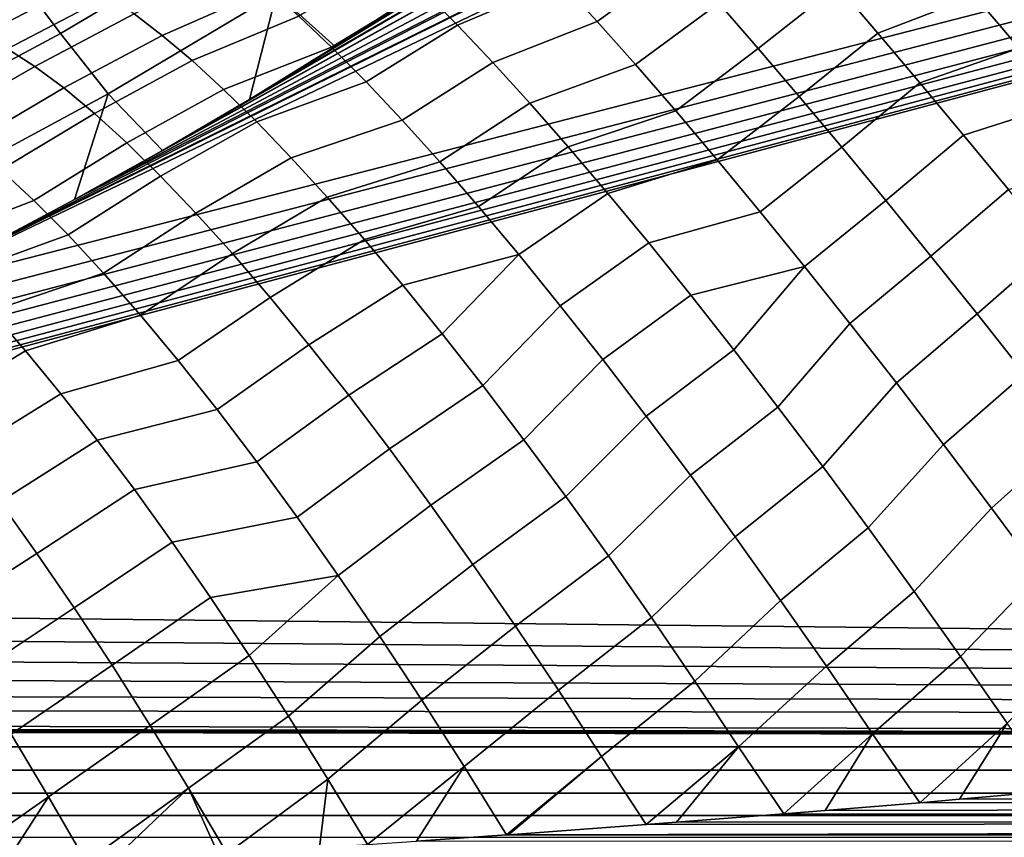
# Model space of a CAD drawing. Header units: metres. Extents: x -109 to 109, y -342 to 66.
# Tile 292 of 512: x 14 to 20, y -30 to -25. Entities that reach past the tile are written whole.
import ezdxf

# ---------------------------------------------------------------- set-up
doc = ezdxf.new("R2010")
doc.units = ezdxf.units.M
doc.layers.add('solid_K_24_62_16_000B91', color=7, linetype='CONTINUOUS')

msp = doc.modelspace()

# ---------------------------------------------------------------- linework, layer by layer
at = {"layer": 'solid_K_24_62_16_000B91'}
for points in [[(40.400982, -9.190713, -21), (15.834638, -25.028154, -21), (16.377855, -24.676105, -21)], [(41.326714, -9.469184, -21), (15.834638, -25.028154, -21), (40.400982, -9.190713, -21)], [(41.326714, -9.469184, -21), (15.283778, -25.368296, -21), (15.834638, -25.028154, -21)], [(42.264011, -9.705786, -21), (15.283778, -25.368296, -21), (41.326714, -9.469184, -21)], [(42.264011, -9.705786, -21), (14.725682, -25.696274, -21), (15.283778, -25.368296, -21)], [(43.210926, -9.899935, -21), (14.725682, -25.696274, -21), (42.264011, -9.705786, -21)], [(43.210926, -9.899935, -21), (14.160499, -26.012009, -21), (14.725682, -25.696274, -21)], [(44.164875, -10.051137, -21), (14.160499, -26.012009, -21), (43.210926, -9.899935, -21)], [(45.123234, -10.159115, -21), (14.160499, -26.012009, -21), (44.164875, -10.051137, -21)], [(45.123234, -10.159115, -21), (13.588554, -26.315308, -21), (14.160499, -26.012009, -21)], [(46.083359, -10.223756, -21), (13.588554, -26.315308, -21), (45.123234, -10.159115, -21)], [(8.18279, -28.463768, -21), (76.5, -10.245251, -21), (76.5, -29.377958, -21), (7.558463, -28.635883, -21)], [(8.803016, -28.278105, -21), (76.5, -10.245251, -21), (8.18279, -28.463768, -21)], [(9.419072, -28.078913, -21), (76.5, -10.245251, -21), (8.803016, -28.278105, -21)], [(10.030446, -27.866367, -21), (76.5, -10.245251, -21), (9.419072, -28.078913, -21)], [(10.637092, -27.64049, -21), (76.5, -10.245251, -21), (10.030446, -27.866367, -21)], [(11.238592, -27.401428, -21), (76.5, -10.245251, -21), (10.637092, -27.64049, -21)], [(11.834843, -27.149233, -21), (76.5, -10.245251, -21), (11.238592, -27.401428, -21)], [(12.425408, -26.884073, -21), (76.5, -10.245251, -21), (11.834843, -27.149233, -21)], [(13.01011, -26.606041, -21), (76.5, -10.245251, -21), (12.425408, -26.884073, -21)], [(46.083359, -10.223756, -21), (13.01011, -26.606041, -21), (13.588554, -26.315308, -21)], [(46.083359, -10.223756, -21), (47.042538, -10.245252, -21), (13.01011, -26.606041, -21)], [(47.042538, -10.245252, -21), (76.5, -10.245251, -21), (13.01011, -26.606041, -21)], [(15.127967, -24.316019, -21.057917), (14.069958, -24.943144, -21.057917), (13.777124, -24.550976, -21.130169), (14.812672, -23.940434, -21.130169)], [(16.377855, -24.676105, -21), (15.834638, -25.028154, -21), (15.458198, -24.686094, -21.014477), (16.510885, -23.994787, -21.014477)], [(18.058683, -24.476158, 24.613485), (17.828251, -24.223183, 25.045946), (17.282349, -24.610527, 24.96447), (17.5184, -24.866707, 24.52623)], [(15.458198, -24.686094, -21.014477), (14.376611, -25.331249, -21.014477), (14.069958, -24.943144, -21.057917), (15.127967, -24.316019, -21.057917)], [(18.815022, -24.349907, 24.271088), (18.3009, -24.748686, 24.199747), (18.554201, -25.039984, 23.805922), (19.063744, -24.63735, 23.880913)], [(13.845457, -24.402214, 36.103279), (13.268325, -24.721605, 83.426178), (12.148746, -25.292059, 83.426178), (12.779306, -24.978569, 35.976875)], [(13.448016, -24.621975, 36.021477), (13.845457, -24.402214, 36.103279), (12.779306, -24.978569, 35.976875)], [(17.282349, -24.610527, 24.96447), (17.058212, -24.375851, 25.420639), (16.405262, -24.669937, 25.504322), (16.621296, -24.889328, 25.053257)], [(19.946934, -24.701315, 23.378998), (19.675379, -24.380388, 23.749344), (19.063744, -24.63735, 23.880913), (19.323511, -24.941689, 23.511292)], [(16.405262, -24.669937, 25.504322), (16.200609, -24.472433, 25.970554), (15.601952, -24.833151, 25.87925), (15.812288, -25.03278, 25.40395)], [(18.3009, -24.748686, 24.199747), (18.058683, -24.476158, 24.613485), (17.5184, -24.866707, 24.52623), (17.765667, -25.143629, 24.107216)], [(20.674057, -24.641809, 23.061689), (20.527422, -24.467033, 23.237936), (19.946934, -24.701315, 23.378998), (20.230026, -25.038013, 23.032036)], [(14.069958, -24.943144, -21.057917), (12.985997, -25.524263, -21.057917), (12.716456, -25.116755, -21.130169), (13.777124, -24.550976, -21.130169)], [(13.15463, -24.854229, 29.473658), (13.278911, -24.861404, 28.931005), (13.939903, -24.512047, 28.989172), (13.821598, -24.497938, 29.52066)], [(13.278911, -24.861404, 28.931005), (13.416472, -24.895248, 28.39258), (14.071541, -24.551302, 28.462097), (13.939903, -24.512047, 28.989172)], [(13.416472, -24.895248, 28.39258), (13.566914, -24.955666, 27.859959), (14.216143, -24.615593, 27.940914), (14.071541, -24.551302, 28.462097)], [(15.403252, -24.657364, 26.368761), (15.216769, -24.505934, 26.871052), (14.542588, -24.818493, 26.922024), (14.723518, -24.956533, 26.427168)], [(13.566914, -24.955666, 27.859959), (13.729795, -25.042479, 27.334696), (14.373304, -24.704739, 27.427076), (14.216143, -24.615593, 27.940914)], [(17.5184, -24.866707, 24.52623), (17.282349, -24.610527, 24.96447), (16.621296, -24.889328, 25.053257), (16.848104, -25.129988, 24.618626)], [(15.601952, -24.833151, 25.87925), (15.403252, -24.657364, 26.368761), (14.723518, -24.956533, 26.427168), (14.91559, -25.118477, 25.943892)], [(16.621296, -24.889328, 25.053257), (16.405262, -24.669937, 25.504322), (15.812288, -25.03278, 25.40395), (16.033648, -25.255667, 24.94425)], [(19.063744, -24.63735, 23.880913), (18.554201, -25.039984, 23.805922), (18.817867, -25.34922, 23.433134), (19.323511, -24.941689, 23.511292)], [(13.729795, -25.042479, 27.334696), (13.904638, -25.155432, 26.818323), (14.542588, -24.818493, 26.922024), (14.373304, -24.704739, 27.427076)], [(15.283778, -25.368296, -21), (14.725682, -25.696274, -21), (14.376611, -25.331249, -21.014477), (15.458198, -24.686094, -21.014477)], [(15.834638, -25.028154, -21), (15.283778, -25.368296, -21), (15.458198, -24.686094, -21.014477)], [(20.230026, -25.038013, 23.032036), (19.946934, -24.701315, 23.378998), (19.323511, -24.941689, 23.511292), (19.593597, -25.262072, 23.163256)], [(18.554201, -25.039984, 23.805922), (18.3009, -24.748686, 24.199747), (17.765667, -25.143629, 24.107216), (18.023422, -25.440481, 23.708666)], [(13.904638, -25.155432, 26.818323), (14.090936, -25.294197, 26.312353), (14.723518, -24.956533, 26.427168), (14.542588, -24.818493, 26.922024)], [(15.812288, -25.03278, 25.40395), (15.601952, -24.833151, 25.87925), (14.91559, -25.118477, 25.943892), (15.118266, -25.303871, 25.473545)], [(17.765667, -25.143629, 24.107216), (17.5184, -24.866707, 24.52623), (16.848104, -25.129988, 24.618626), (17.085051, -25.391239, 24.201653)], [(16.848104, -25.129988, 24.618626), (16.621296, -24.889328, 25.053257), (16.033648, -25.255667, 24.94425), (16.265381, -25.501162, 24.501493)], [(14.376611, -25.331249, -21.014477), (13.268147, -25.929045, -21.014477), (12.985997, -25.524263, -21.057917), (14.069958, -24.943144, -21.057917)], [(14.090936, -25.294197, 26.312353), (14.288142, -25.45837, 25.818264), (14.91559, -25.118477, 25.943892), (14.723518, -24.956533, 26.427168)], [(19.323511, -24.941689, 23.511292), (18.817867, -25.34922, 23.433134), (19.091137, -25.675505, 23.082455), (19.593597, -25.262072, 23.163256)], [(13.294607, -25.506437, 26.590258), (13.904638, -25.155432, 26.818323), (13.729795, -25.042479, 27.334696), (13.114387, -25.389017, 27.110331)], [(16.033648, -25.255667, 24.94425), (15.812288, -25.03278, 25.40395), (15.118266, -25.303871, 25.473545), (15.33098, -25.512196, 25.017447)], [(18.554201, -25.039984, 23.805922), (18.023422, -25.440481, 23.708666), (18.290903, -25.756382, 23.331757), (18.817867, -25.34922, 23.433134)], [(20.523821, -25.38949, 22.709484), (20.230026, -25.038013, 23.032036), (19.593597, -25.262072, 23.163256), (19.873247, -25.597601, 22.837782)], [(14.288142, -25.45837, 25.818264), (14.495681, -25.647469, 25.337498), (15.118266, -25.303871, 25.473545), (14.91559, -25.118477, 25.943892)], [(13.485697, -25.65056, 26.080891), (14.090936, -25.294197, 26.312353), (13.904638, -25.155432, 26.818323), (13.294607, -25.506437, 26.590258)], [(17.085051, -25.391239, 24.201653), (16.848104, -25.129988, 24.618626), (16.265381, -25.501162, 24.501493), (16.506813, -25.768545, 24.076973)], [(18.023422, -25.440481, 23.708666), (17.765667, -25.143629, 24.107216), (17.085051, -25.391239, 24.201653), (17.331469, -25.672346, 23.803507)], [(13.687085, -25.820953, 25.583748), (14.288142, -25.45837, 25.818264), (14.090936, -25.294197, 26.312353), (13.485697, -25.65056, 26.080891)], [(14.495681, -25.647469, 25.337498), (14.712945, -25.860941, 24.871458), (15.33098, -25.512196, 25.017447), (15.118266, -25.303871, 25.473545)], [(16.265381, -25.501162, 24.501493), (16.033648, -25.255667, 24.94425), (15.33098, -25.512196, 25.017447), (15.553137, -25.74287, 24.57687)], [(19.593597, -25.262072, 23.163256), (19.091137, -25.675505, 23.082455), (19.37323, -26.017906, 22.754889), (19.873247, -25.597601, 22.837782)], [(14.160499, -26.012009, -21), (13.588554, -26.315308, -21), (13.268147, -25.929045, -21.014477), (14.376611, -25.331249, -21.014477)], [(14.725682, -25.696274, -21), (14.160499, -26.012009, -21), (14.376611, -25.331249, -21.014477)], [(18.817867, -25.34922, 23.433134), (18.290903, -25.756382, 23.331757), (18.567318, -26.090399, 22.9776), (19.091137, -25.675505, 23.082455)], [(17.331469, -25.672346, 23.803507), (17.085051, -25.391239, 24.201653), (16.506813, -25.768545, 24.076973), (16.757238, -26.057039, 23.67193)], [(20.827446, -25.754705, 22.412294), (20.523821, -25.38949, 22.709484), (19.873247, -25.597601, 22.837782), (20.161678, -25.947342, 22.535776)], [(13.898171, -26.017109, 25.100315), (14.495681, -25.647469, 25.337498), (14.288142, -25.45837, 25.818264), (13.687085, -25.820953, 25.583748)], [(16.506813, -25.768545, 24.076973), (16.265381, -25.501162, 24.501493), (15.553137, -25.74287, 24.57687), (15.784115, -25.995247, 24.153048)], [(18.290903, -25.756382, 23.331757), (18.023422, -25.440481, 23.708666), (17.331469, -25.672346, 23.803507), (17.586664, -25.972521, 23.425308)], [(14.712945, -25.860941, 24.871458), (14.939301, -26.098164, 24.421509), (15.553137, -25.74287, 24.57687), (15.33098, -25.512196, 25.017447)], [(19.873247, -25.597601, 22.837782), (19.37323, -26.017906, 22.754889), (19.663338, -26.375441, 22.451376), (20.161678, -25.947342, 22.535776)], [(14.118324, -26.23844, 24.632034), (14.712945, -25.860941, 24.871458), (14.495681, -25.647469, 25.337498), (13.898171, -26.017109, 25.100315)], [(17.586664, -25.972521, 23.425308), (17.331469, -25.672346, 23.803507), (16.757238, -26.057039, 23.67193), (17.015923, -26.365797, 23.287548)], [(19.091137, -25.675505, 23.082455), (18.567318, -26.090399, 22.9776), (18.851852, -26.441547, 22.647243), (19.37323, -26.017906, 22.754889)], [(14.939301, -26.098164, 24.421509), (15.174087, -26.358444, 23.988962), (15.784115, -25.995247, 24.153048), (15.553137, -25.74287, 24.57687)], [(16.757238, -26.057039, 23.67193), (16.506813, -25.768545, 24.076973), (15.784115, -25.995247, 24.153048), (16.023268, -26.268621, 23.747164)], [(18.567318, -26.090399, 22.9776), (18.290903, -25.756382, 23.331757), (17.586664, -25.972521, 23.425308), (17.849918, -26.29092, 23.068123)], [(13.898171, -26.017109, 25.100315), (13.687085, -25.820953, 25.583748), (12.997136, -26.103462, 25.519636), (13.19754, -26.288271, 25.050287)], [(14.346888, -26.484287, 24.180304), (14.939301, -26.098164, 24.421509), (14.712945, -25.860941, 24.871458), (14.118324, -26.23844, 24.632034)], [(15.174087, -26.358444, 23.988962), (15.416616, -26.641022, 23.575085), (16.023268, -26.268621, 23.747164), (15.784115, -25.995247, 24.153048)], [(17.586664, -25.972521, 23.425308), (17.015923, -26.365797, 23.287548), (17.282114, -26.69392, 22.92495), (17.849918, -26.29092, 23.068123)], [(20.161678, -25.947342, 22.535776), (19.663338, -26.375441, 22.451376), (19.960627, -26.747082, 22.172785), (20.458084, -26.310314, 22.258085)], [(14.118324, -26.23844, 24.632034), (13.898171, -26.017109, 25.100315), (13.19754, -26.288271, 25.050287), (13.405836, -26.496948, 24.594578)], [(17.015923, -26.365797, 23.287548), (16.757238, -26.057039, 23.67193), (16.023268, -26.268621, 23.747164), (16.26993, -26.562231, 23.360355)], [(19.37323, -26.017906, 22.754889), (18.851852, -26.441547, 22.647243), (19.143663, -26.80879, 22.341663), (19.663338, -26.375441, 22.451376)], [(14.583179, -26.753914, 23.746473), (15.174087, -26.358444, 23.988962), (14.939301, -26.098164, 24.421509), (14.346888, -26.484287, 24.180304)], [(18.851852, -26.441547, 22.647243), (18.567318, -26.090399, 22.9776), (17.849918, -26.29092, 23.068123), (18.120495, -26.626646, 22.732952)], [(14.346888, -26.484287, 24.180304), (14.118324, -26.23844, 24.632034), (13.405836, -26.496948, 24.594578), (13.621448, -26.728914, 24.153772)], [(15.666183, -26.94507, 23.181084), (16.26993, -26.562231, 23.360355), (16.023268, -26.268621, 23.747164), (15.416616, -26.641022, 23.575085)], [(17.849918, -26.29092, 23.068123), (17.282114, -26.69392, 22.92495), (17.555031, -27.040445, 22.585196), (18.120495, -26.626646, 22.732952)], [(20.458084, -26.310314, 22.258085), (19.960627, -26.747082, 22.172785), (20.264246, -27.131767, 21.919914), (20.761637, -26.685503, 22.005487)], [(14.826491, -27.04652, 23.331837), (15.416616, -26.641022, 23.575085), (15.174087, -26.358444, 23.988962), (14.583179, -26.753914, 23.746473)], [(17.015923, -26.365797, 23.287548), (16.26993, -26.562231, 23.360355), (16.523407, -26.875252, 22.993702)], [(17.015923, -26.365797, 23.287548), (16.523407, -26.875252, 22.993702), (16.782993, -27.20681, 22.64823), (17.282114, -26.69392, 22.92495)], [(19.663338, -26.375441, 22.451376), (19.143663, -26.80879, 22.341663), (19.441893, -27.19104, 22.061764), (19.960627, -26.747082, 22.172785)], [(18.851852, -26.441547, 22.647243), (18.120495, -26.626646, 22.732952), (18.397633, -26.978756, 22.42074)], [(18.851852, -26.441547, 22.647243), (18.397633, -26.978756, 22.42074), (18.68055, -27.34626, 22.132364), (19.143663, -26.80879, 22.341663)], [(14.583179, -26.753914, 23.746473), (14.346888, -26.484287, 24.180304), (13.621448, -26.728914, 24.153772), (13.843774, -26.983528, 23.729099)], [(15.922053, -27.269701, 22.808111), (16.523407, -26.875252, 22.993702), (16.26993, -26.562231, 23.360355), (15.666183, -26.94507, 23.181084)], [(15.076099, -27.361227, 22.937634), (15.666183, -26.94507, 23.181084), (15.416616, -26.641022, 23.575085), (14.826491, -27.04652, 23.331837)], [(18.120495, -26.626646, 22.732952), (17.555031, -27.040445, 22.585196), (17.833879, -27.404366, 22.269278), (18.397633, -26.978756, 22.42074)], [(17.282114, -26.69392, 22.92495), (16.782993, -27.20681, 22.64823), (17.047962, -27.555977, 22.324903), (17.555031, -27.040445, 22.585196)], [(13.621448, -26.728914, 24.153772), (12.999, -27.093729, 23.885342), (13.2212, -27.358852, 23.458683), (13.843774, -26.983528, 23.729099)], [(14.826491, -27.04652, 23.331837), (14.583179, -26.753914, 23.746473), (13.843774, -26.983528, 23.729099), (14.072199, -27.260078, 23.321733)], [(19.960627, -26.747082, 22.172785), (19.441893, -27.19104, 22.061764), (19.745655, -27.587168, 21.808367), (20.264246, -27.131767, 21.919914)], [(19.143663, -26.80879, 22.341663), (18.68055, -27.34626, 22.132364), (18.968451, -27.728127, 21.868633), (19.441893, -27.19104, 22.061764)], [(16.183485, -27.613968, 22.457258), (16.782993, -27.20681, 22.64823), (16.523407, -26.875252, 22.993702), (15.922053, -27.269701, 22.808111)], [(15.331259, -27.697098, 22.565039), (15.922053, -27.269701, 22.808111), (15.666183, -26.94507, 23.181084), (15.076099, -27.361227, 22.937634)], [(13.843774, -26.983528, 23.729099), (13.2212, -27.358852, 23.458683), (13.448853, -27.646538, 23.049889), (14.072199, -27.260078, 23.321733)], [(18.397633, -26.978756, 22.42074), (17.833879, -27.404366, 22.269278), (18.117842, -27.784613, 21.978117), (18.68055, -27.34626, 22.132364)], [(15.076099, -27.361227, 22.937634), (14.826491, -27.04652, 23.331837), (14.072199, -27.260078, 23.321733), (14.306087, -27.557798, 22.932808)], [(17.555031, -27.040445, 22.585196), (17.047962, -27.555977, 22.324903), (17.317574, -27.92178, 22.02463), (17.833879, -27.404366, 22.269278)], [(20.264246, -27.131767, 21.919914), (19.745655, -27.587168, 21.808367), (20.054054, -27.996006, 21.582226), (20.573326, -27.528393, 21.693489)], [(16.449709, -27.976862, 22.129545), (17.047962, -27.555977, 22.324903), (16.782993, -27.20681, 22.64823), (16.183485, -27.613968, 22.457258)], [(19.441893, -27.19104, 22.061764), (18.968451, -27.728127, 21.868633), (19.260529, -28.123278, 21.630291), (19.745655, -27.587168, 21.808367)], [(14.072199, -27.260078, 23.321733), (13.448853, -27.646538, 23.049889), (13.681314, -27.955965, 22.660122), (14.306087, -27.557798, 22.932808)], [(15.591207, -28.053129, 22.215166), (16.183485, -27.613968, 22.457258), (15.922053, -27.269701, 22.808111), (15.331259, -27.697098, 22.565039)], [(15.331259, -27.697098, 22.565039), (15.076099, -27.361227, 22.937634), (14.306087, -27.557798, 22.932808), (14.544791, -27.875864, 22.563404)], [(18.68055, -27.34626, 22.132364), (18.117842, -27.784613, 21.978117), (18.40609, -28.180079, 21.712568), (18.968451, -27.728127, 21.868633)], [(17.833879, -27.404366, 22.269278), (17.317574, -27.92178, 22.02463), (17.591072, -28.303192, 21.748245), (18.117842, -27.784613, 21.978117)], [(14.306087, -27.557798, 22.932808), (13.681314, -27.955965, 22.660122), (13.917918, -28.286259, 22.290495), (14.544791, -27.875864, 22.563404)], [(16.719952, -28.357327, 21.825935), (17.317574, -27.92178, 22.02463), (17.047962, -27.555977, 22.324903), (16.449709, -27.976862, 22.129545)], [(19.745655, -27.587168, 21.808367), (19.260529, -28.123278, 21.630291), (19.555962, -28.530607, 21.418007), (20.054054, -27.996006, 21.582226)], [(20.573326, -27.528393, 21.693489), (20.054054, -27.996006, 21.582226), (20.366182, -28.416344, 21.384008), (20.88698, -27.935822, 21.49416)], [(15.855166, -28.428259, 21.889061), (16.449709, -27.976862, 22.129545), (16.183485, -27.613968, 22.457258), (15.591207, -28.053129, 22.215166)], [(15.591207, -28.053129, 22.215166), (15.331259, -27.697098, 22.565039), (14.544791, -27.875864, 22.563404), (14.787646, -28.213388, 22.214546)], [(18.968451, -27.728127, 21.868633), (18.40609, -28.180079, 21.712568), (18.697781, -28.589607, 21.473406), (19.260529, -28.123278, 21.630291)], [(18.117842, -27.784613, 21.978117), (17.591072, -28.303192, 21.748245), (17.867693, -28.699148, 21.496527), (18.40609, -28.180079, 21.712568)], [(14.544791, -27.875864, 22.563404), (13.917918, -28.286259, 22.290495), (14.157994, -28.636475, 21.942053), (14.787646, -28.213388, 22.214546)], [(13.681314, -27.955965, 22.660122), (13.0425, -28.355446, 22.367254), (13.276371, -28.699879, 21.997202), (13.917918, -28.286259, 22.290495)], [(16.993422, -28.754246, 21.547312), (17.591072, -28.303192, 21.748245), (17.317574, -27.92178, 22.02463), (16.719952, -28.357327, 21.825935)], [(16.122351, -28.821365, 21.587694), (16.719952, -28.357327, 21.825935), (16.449709, -27.976862, 22.129545), (15.855166, -28.428259, 21.889061)], [(20.054054, -27.996006, 21.582226), (19.555962, -28.530607, 21.418007), (19.85392, -28.948969, 21.232378), (20.366182, -28.416344, 21.384008)], [(15.855166, -28.428259, 21.889061), (15.591207, -28.053129, 22.215166), (14.787646, -28.213388, 22.214546), (15.033979, -28.569437, 21.887201)], [(19.260529, -28.123278, 21.630291), (18.697781, -28.589607, 21.473406), (18.992064, -29.012001, 21.261328), (19.555962, -28.530607, 21.418007)], [(14.787646, -28.213388, 22.214546), (14.157994, -28.636475, 21.942053), (14.400861, -29.005621, 21.615791), (15.033979, -28.569437, 21.887201)], [(18.40609, -28.180079, 21.712568), (17.867693, -28.699148, 21.496527), (18.146664, -29.108543, 21.270174), (18.697781, -28.589607, 21.473406)], [(13.917918, -28.286259, 22.290495), (13.276371, -28.699879, 21.997202), (13.513037, -29.064714, 21.649134), (14.157994, -28.636475, 21.942053)], [(17.26932, -29.166462, 21.294489), (17.867693, -28.699148, 21.496527), (17.591072, -28.303192, 21.748245), (16.993422, -28.754246, 21.547312)], [(16.391962, -29.231276, 21.31197), (16.993422, -28.754246, 21.547312), (16.719952, -28.357327, 21.825935), (16.122351, -28.821365, 21.587694)], [(15.855166, -28.428259, 21.889061), (15.033979, -28.569437, 21.887201), (15.283105, -28.943018, 21.582283)], [(15.855166, -28.428259, 21.889061), (15.283105, -28.943018, 21.582283), (15.534332, -29.333097, 21.300632), (16.122351, -28.821365, 21.587694)], [(20.366182, -28.416344, 21.384008), (19.85392, -28.948969, 21.232378), (20.153563, -29.377184, 21.073925), (20.681114, -28.846943, 21.214296)], [(19.555962, -28.530607, 21.418007), (18.992064, -29.012001, 21.261328), (19.288076, -29.446026, 21.076954), (19.85392, -28.948969, 21.232378)], [(15.033979, -28.569437, 21.887201), (14.400861, -29.005621, 21.615791), (14.645825, -29.392645, 21.312635), (15.283105, -28.943018, 21.582283)], [(18.697781, -28.589607, 21.473406), (18.146664, -29.108543, 21.270174), (18.427204, -29.53023, 21.069822), (18.992064, -29.012001, 21.261328)], [(7.558463, -28.635883, -21), (76.5, -29.377958, -21), (6.930728, -28.794256, -21)], [(14.157994, -28.636475, 21.942053), (13.513037, -29.064714, 21.649134), (13.751805, -29.448887, 21.324066), (14.400861, -29.005621, 21.615791)], [(17.546841, -29.592772, 21.068207), (18.146664, -29.108543, 21.270174), (17.867693, -28.699148, 21.496527), (17.26932, -29.166462, 21.294489)], [(16.663195, -29.656767, 21.062706), (17.26932, -29.166462, 21.294489), (16.993422, -28.754246, 21.547312), (16.391962, -29.231276, 21.31197)], [(6.930728, -28.794256, -21), (76.5, -29.377958, -21), (6.299693, -28.938868, -21)], [(16.122351, -28.821365, 21.587694), (15.534332, -29.333097, 21.300632), (15.786963, -29.738592, 21.043037), (16.391962, -29.231276, 21.31197)], [(6.299693, -28.938868, -21), (76.5, -29.377958, -21), (5.666024, -29.069578, -21)], [(15.283105, -28.943018, 21.582283), (14.645825, -29.392645, 21.312635), (14.892193, -29.796446, 21.033447), (15.534332, -29.333097, 21.300632)], [(19.85392, -28.948969, 21.232378), (19.288076, -29.446026, 21.076954), (19.592344, -29.889448, 20.921228), (20.153563, -29.377184, 21.073925)], [(14.400861, -29.005621, 21.615791), (13.751805, -29.448887, 21.324066), (13.991979, -29.851273, 21.022951), (14.645825, -29.392645, 21.312635)], [(18.992064, -29.012001, 21.261328), (18.427204, -29.53023, 21.069822), (18.719589, -29.961626, 20.896664), (19.288076, -29.446026, 21.076954)], [(5.666024, -29.069578, -21), (76.5, -29.377958, -21), (5.0299, -29.186373, -21)], [(18.146664, -29.108543, 21.270174), (17.546841, -29.592772, 21.068207), (17.834578, -30.030558, 20.869749), (18.427204, -29.53023, 21.069822)], [(17.26932, -29.166462, 21.294489), (16.663195, -29.656767, 21.062706), (16.93552, -30.096395, 20.840731), (17.546841, -29.592772, 21.068207)], [(5.0299, -29.186373, -21), (76.5, -29.377958, -21), (4.392056, -29.289158, -21)], [(16.391962, -29.231276, 21.31197), (15.786963, -29.738592, 21.043037), (16.043295, -30.157803, 20.810577), (16.663195, -29.656767, 21.062706)], [(4.392056, -29.289158, -21), (76.5, -29.377958, -21), (76.5, -29.529537, -20.993229), (3.752314, -29.377958, -21)], [(15.534332, -29.333097, 21.300632), (14.892193, -29.796446, 21.033447), (15.140164, -30.215803, 20.779196), (15.786963, -29.738592, 21.043037)], [(0, -29.418549, -20.999516), (76.5, -29.529537, -20.993229), (-76.5, -29.529537, -20.993229)], [(76.5, -29.529537, -20.993229), (0, -29.418549, -20.999516), (1.24829, -29.41407, -20.999617)], [(76.5, -29.529537, -20.993229), (1.24829, -29.41407, -20.999617), (1.859726, -29.4086, -20.999723)], [(76.5, -29.529537, -20.993229), (1.859726, -29.4086, -20.999723), (2.49843, -29.40057, -20.999849)], [(76.5, -29.529537, -20.993229), (2.49843, -29.40057, -20.999849), (3.752314, -29.377958, -21)], [(14.645825, -29.392645, 21.312635), (13.991979, -29.851273, 21.022951), (14.23455, -30.270041, 20.747131), (14.892193, -29.796446, 21.033447)], [(20.153563, -29.377184, 21.073925), (19.592344, -29.889448, 20.921228), (19.847475, -29.867527, 20.927982)], [(20.153563, -29.377184, 21.073925), (19.847475, -29.867527, 20.927982), (20.456932, -29.81357, 20.943241)], [(13.751805, -29.448887, 21.324066), (13.098227, -29.923536, 20.996281), (13.321265, -30.321022, 20.714437), (13.991979, -29.851273, 21.022951)], [(19.288076, -29.446026, 21.076954), (18.719589, -29.961626, 20.896664), (18.984221, -29.940178, 20.904341)], [(19.288076, -29.446026, 21.076954), (18.984221, -29.940178, 20.904341), (19.592344, -29.889448, 20.921228)], [(76.5, -29.529537, -20.993229), (76.5, -29.680058, -20.972942), (-76.5, -29.680058, -20.972942), (-76.5, -29.529537, -20.993229)], [(18.427204, -29.53023, 21.069822), (17.834578, -30.030558, 20.869749), (18.028944, -30.015747, 20.875826)], [(18.427204, -29.53023, 21.069822), (18.028944, -30.015747, 20.875826), (18.719589, -29.961626, 20.896664)], [(17.546841, -29.592772, 21.068207), (16.93552, -30.096395, 20.840731), (16.949541, -30.095398, 20.841194)], [(17.546841, -29.592772, 21.068207), (16.949541, -30.095398, 20.841194), (17.834578, -30.030558, 20.869749)], [(16.663195, -29.656767, 21.062706), (16.043295, -30.157803, 20.810577), (16.357038, -30.136696, 20.821289)], [(16.663195, -29.656767, 21.062706), (16.357038, -30.136696, 20.821289), (16.93552, -30.096395, 20.840731)], [(76.5, -29.680058, -20.972942), (76.5, -29.828165, -20.939302), (-76.5, -29.828165, -20.939302), (-76.5, -29.680058, -20.972942)], [(15.786963, -29.738592, 21.043037), (15.140164, -30.215803, 20.779196), (15.734848, -30.178028, 20.799963)], [(15.786963, -29.738592, 21.043037), (15.734848, -30.178028, 20.799963), (16.043295, -30.157803, 20.810577)], [(14.892193, -29.796446, 21.033447), (14.23455, -30.270041, 20.747131), (14.405062, -30.260122, 20.753201)], [(14.892193, -29.796446, 21.033447), (14.405062, -30.260122, 20.753201), (15.082335, -30.219387, 20.777159)], [(14.892193, -29.796446, 21.033447), (15.082335, -30.219387, 20.777159), (15.140164, -30.215803, 20.779196)], [(76.5, -29.828165, -20.939302), (76.5, -29.972681, -20.892578), (-76.5, -29.972681, -20.892578), (-76.5, -29.828165, -20.939302)], [(13.991979, -29.851273, 21.022951), (13.321265, -30.321022, 20.714437), (13.702724, -30.300179, 20.728113)], [(13.991979, -29.851273, 21.022951), (13.702724, -30.300179, 20.728113), (14.23455, -30.270041, 20.747131)], [(76.5, -29.972681, 20.892578), (76.5, -29.828165, 20.939302), (18.984221, -29.940178, 20.904341), (18.719589, -29.961626, 20.896664)], [(76.5, -29.828165, 20.939302), (19.592344, -29.889448, 20.921228), (18.984221, -29.940178, 20.904341)], [(76.5, -29.828165, 20.939302), (19.847475, -29.867527, 20.927982), (19.592344, -29.889448, 20.921228)], [(76.5, -29.828165, 20.939302), (20.456932, -29.81357, 20.943241), (19.847475, -29.867527, 20.927982)], [(76.5, -29.972681, -20.892578), (76.5, -30.11245, -20.833141), (-76.5, -30.11245, -20.833141), (-76.5, -29.972681, -20.892578)], [(76.5, -30.11245, 20.833141), (76.5, -29.972681, 20.892578), (16.949541, -30.095398, 20.841194), (16.93552, -30.096395, 20.840731)], [(76.5, -29.972681, 20.892578), (17.834578, -30.030558, 20.869749), (16.949541, -30.095398, 20.841194)], [(76.5, -29.972681, 20.892578), (18.028944, -30.015747, 20.875826), (17.834578, -30.030558, 20.869749)], [(76.5, -29.972681, 20.892578), (18.719589, -29.961626, 20.896664), (18.028944, -30.015747, 20.875826)], [(76.5, -30.11245, 20.833141), (16.93552, -30.096395, 20.840731), (16.357038, -30.136696, 20.821289)]]:
    msp.add_3dface(points, dxfattribs=at)

doc.saveas('drawing.dxf')
